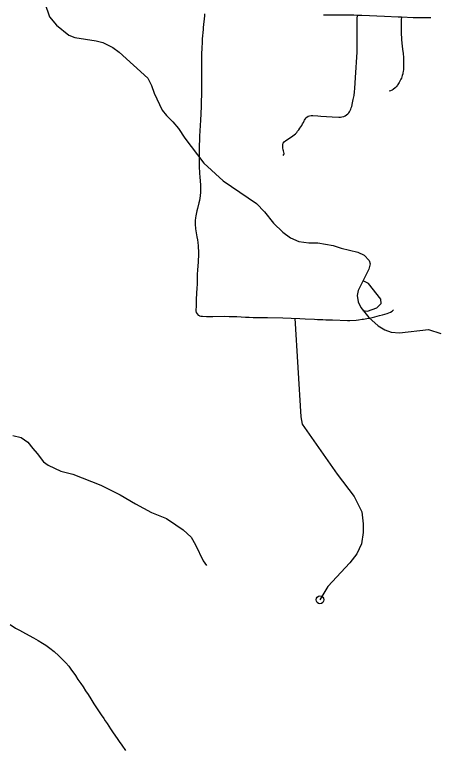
# Model space of a CAD drawing. Extents: x -19 to 366, y -4 to 359.
# Drawn here: x 142.591 to 143.105, y 189.596 to 190.492 of the extents above; entities that cross this region are included whole.
import ezdxf

# ---------------------------------------------------------------- set-up
doc = ezdxf.new("R2010")
doc.units = 0
for name, color, linetype in [('Level 31', 7, 'Continuous'), ('Level 32', 7, 'Continuous'), ('Level 35', 7, 'Continuous'), ('Level 60', 7, 'Continuous')]:
    doc.layers.add(name, color=color, linetype=linetype)

msp = doc.modelspace()

# ---------------------------------------------------------------- linework, layer by layer
at = {"layer": 'Level 31'}
for points in [[(142.82372, 190.49251), (142.82347, 190.49036), (142.8221, 190.47612), (142.82185, 190.47344), (142.82091, 190.46212), (142.82074, 190.45905), (142.8204, 190.44994), (142.82015, 190.44475), (142.82012, 190.42617), (142.82003, 190.40693), (142.81999, 190.40036), (142.81984, 190.39345), (142.81966, 190.38586), (142.81944, 190.37976), (142.81902, 190.3702), (142.81867, 190.36278), (142.81767, 190.34326), (142.81744, 190.33827), (142.81721, 190.33186), (142.81706, 190.32581), (142.81701, 190.32099), (142.81694, 190.31166), (142.81705, 190.30627), (142.8176, 190.29746), (142.81791, 190.29332), (142.81859, 190.28332), (142.81883, 190.27924), (142.81878, 190.27477), (142.81837, 190.27023), (142.81805, 190.2673), (142.81766, 190.26457), (142.81688, 190.26143), (142.81511, 190.25465), (142.8144, 190.2517), (142.81314, 190.24561), (142.81278, 190.24337), (142.81231, 190.24003), (142.81202, 190.23552), (142.81252, 190.2297), (142.81298, 190.22716), (142.81445, 190.21979), (142.81503, 190.21622), (142.81539, 190.21294), (142.81577, 190.20909), (142.81597, 190.20619), (142.81613, 190.20343), (142.81626, 190.20071), (142.81629, 190.19787), (142.81617, 190.19566), (142.81595, 190.19271), (142.81572, 190.18939), (142.81511, 190.17898), (142.81487, 190.1743), (142.81449, 190.16161), (142.81435, 190.15744), (142.81353, 190.14368), (142.81329, 190.13768), (142.81325, 190.13586), (142.81309, 190.12927), (142.81342, 190.12757), (142.81448, 190.12558), (142.81587, 190.12429), (142.817, 190.12369), (142.8177, 190.12334), (142.81924, 190.12302), (142.8211, 190.12288), (142.82612, 190.12263), (142.82985, 190.12247), (142.83385, 190.12249), (142.84751, 190.12272), (142.85371, 190.12268), (142.85781, 190.12259), (142.86325, 190.12231), (142.87364, 190.12166), (142.87845, 190.1215), (142.88326, 190.12138), (142.88885, 190.12129), (142.90077, 190.12118), (142.91958, 190.12087), (142.92945, 190.12051)], [(143.0107, 190.49084), (143.00613, 190.49104), (143.00378, 190.4911), (142.98858, 190.49108), (142.96917, 190.49125)], [(143.06458, 190.48862), (143.0604, 190.4888), (143.04388, 190.48937), (143.01615, 190.49067), (143.01459, 190.49067), (143.0107, 190.49084)], [(143.10059, 190.48784), (143.08798, 190.48788), (143.08106, 190.48794), (143.07881, 190.48799), (143.06458, 190.48862)], [(142.92945, 190.12051), (142.94016, 190.1201), (142.94678, 190.11981), (142.95819, 190.11918), (142.96206, 190.119), (142.96846, 190.11873), (142.97206, 190.11858), (142.98017, 190.11828), (142.9986, 190.11756), (143.00146, 190.11771), (143.00914, 190.11821), (143.01181, 190.11848), (143.01631, 190.11908), (143.0182, 190.11936), (143.02218, 190.12004), (143.02496, 190.12056), (143.02882, 190.12136), (143.0319, 190.12206), (143.03783, 190.12357), (143.0414, 190.12456), (143.04724, 190.12623), (143.04926, 190.12694), (143.05129, 190.12788), (143.0531, 190.12922), (143.05488, 190.1307)], [(142.93432, 190.12032), (142.94152, 189.99978), (142.94319, 189.99088), (142.98603, 189.92964), (143.00662, 189.90236), (143.01607, 189.88344), (143.01774, 189.86896), (143.01774, 189.85839), (143.01552, 189.84447), (143.00995, 189.83222), (143.00161, 189.82109), (142.97435, 189.79214), (142.96489, 189.776)], [(142.58579, 189.74583), (142.59239, 189.74149), (142.59741, 189.73892), (142.60457, 189.73482), (142.6143, 189.72947), (142.62037, 189.72604), (142.62541, 189.72297), (142.62954, 189.72037), (142.63453, 189.71676), (142.63991, 189.7126), (142.64558, 189.70756), (142.65012, 189.70305), (142.65422, 189.6988), (142.65768, 189.69481), (142.6603, 189.69122), (142.66565, 189.68351), (142.66884, 189.67874), (142.67231, 189.6738), (142.67509, 189.6695), (142.6781, 189.66475), (142.68114, 189.66028), (142.68467, 189.65483), (142.68845, 189.6487), (142.6974, 189.63537), (142.70052, 189.6309), (142.70226, 189.62818), (142.70469, 189.62459), (142.70859, 189.61835), (142.71204, 189.61329), (142.71674, 189.60644), (142.71931, 189.60277), (142.72244, 189.59811), (142.72687, 189.59154)]]:
    msp.add_lwpolyline(points, dxfattribs=at)
msp.add_circle((142.96489, 189.776), 0.00473, dxfattribs=at)
at = {"layer": 'Level 32'}
for points in [[(142.91975, 190.31935), (142.92071, 190.32072), (142.92098, 190.32203), (142.92081, 190.32343), (142.92032, 190.32505), (142.91997, 190.32641), (142.91957, 190.32866), (142.91939, 190.33057), (142.91938, 190.33269), (142.91985, 190.33431), (142.92115, 190.33612), (142.92326, 190.33759), (142.92758, 190.34048), (142.93186, 190.34355), (142.93321, 190.34461), (142.93475, 190.346), (142.93643, 190.34765), (142.93753, 190.34906), (142.93896, 190.35094), (142.94028, 190.35283), (142.94252, 190.35619), (142.94365, 190.35796), (142.94464, 190.35976), (142.94563, 190.36167), (142.94605, 190.36267), (142.94679, 190.36404), (142.94784, 190.36542), (142.94885, 190.36636), (142.95048, 190.36736), (142.952, 190.36792), (142.95419, 190.36824), (142.95621, 190.36818), (142.96207, 190.36776), (142.96606, 190.3675), (142.9797, 190.36676), (142.98798, 190.36626), (142.98987, 190.36628), (142.99176, 190.36652), (142.99411, 190.36719), (142.99577, 190.36794), (142.99746, 190.36899), (142.99899, 190.37023), (143.00016, 190.37147), (143.00105, 190.37266), (143.00195, 190.37426), (143.00265, 190.37602), (143.0032, 190.37766), (143.00378, 190.37947), (143.00483, 190.38392), (143.00566, 190.38808), (143.00653, 190.39298), (143.00722, 190.39749), (143.0076, 190.40148), (143.00841, 190.41476), (143.0102, 190.44577), (143.0104, 190.44939), (143.0105, 190.4526), (143.01035, 190.46952), (143.01029, 190.47202), (143.01025, 190.47496), (143.01023, 190.48511), (143.01025, 190.48684), (143.0107, 190.49084)], [(143.06458, 190.48862), (143.0643, 190.48527), (143.06409, 190.47399), (143.06405, 190.46995), (143.06449, 190.46149), (143.06541, 190.45278), (143.06627, 190.44645), (143.06646, 190.44462), (143.06692, 190.43902), (143.06711, 190.43573), (143.06718, 190.43398), (143.06719, 190.43226), (143.06717, 190.42957), (143.06712, 190.42824), (143.06704, 190.42626), (143.06691, 190.42481), (143.06659, 190.42209), (143.06634, 190.42041), (143.06611, 190.4192), (143.06562, 190.41743), (143.06506, 190.4155), (143.06463, 190.4141), (143.06387, 190.4126), (143.06254, 190.41021), (143.06171, 190.40865), (143.06111, 190.40759), (143.0603, 190.40619), (143.0598, 190.40538), (143.05862, 190.40364), (143.05802, 190.40299), (143.05689, 190.40206), (143.0545, 190.40028), (143.05302, 190.39931), (143.05117, 190.39851), (143.04965, 190.39792)], [(142.58927, 189.97698), (142.59953, 189.97441), (142.60753, 189.9689), (142.61349, 189.96124), (142.61913, 189.95501), (142.62687, 189.94472), (142.6323, 189.94064), (142.64772, 189.93331), (142.66269, 189.92951), (142.67414, 189.92526), (142.69669, 189.91638), (142.72038, 189.90435), (142.7391, 189.89358), (142.75887, 189.88285), (142.77714, 189.87525), (142.78868, 189.86782), (142.79734, 189.8617), (142.80716, 189.8528), (142.81278, 189.84305), (142.82219, 189.82352), (142.82615, 189.8178)]]:
    msp.add_lwpolyline(points, dxfattribs=at)
at = {"layer": 'Level 35'}
for points in [[(142.62831, 190.50573), (142.63408, 190.48886), (142.64266, 190.47884), (142.6577, 190.46656), (142.66492, 190.46355), (142.69093, 190.45986), (142.6991, 190.45743), (142.71165, 190.45141), (142.71945, 190.44594), (142.75431, 190.414), (142.7589, 190.40509), (142.76198, 190.39561), (142.77174, 190.37496), (142.77727, 190.36815), (142.78489, 190.36078), (142.79195, 190.35226), (142.79978, 190.34072), (142.82268, 190.31025), (142.8463, 190.28851), (142.88721, 190.26078), (142.89712, 190.25057), (142.90818, 190.23675), (142.91961, 190.22579), (142.92894, 190.21881), (142.93901, 190.21429), (142.95116, 190.21264), (142.96236, 190.21268), (142.98115, 190.20915), (142.99065, 190.20597), (143.01116, 190.20131), (143.01896, 190.19735), (143.02525, 190.19093)], [(143.02525, 190.19093), (143.0264, 190.18713), (143.02472, 190.18048), (143.01156, 190.15423), (143.01044, 190.14834), (143.01143, 190.14037), (143.01506, 190.13355), (143.02479, 190.12125), (143.03622, 190.11123), (143.0442, 190.10633), (143.05181, 190.10332), (143.06225, 190.10242), (143.09752, 190.10656), (143.11272, 190.10187)], [(143.01735, 190.12995), (143.02305, 190.12921), (143.03441, 190.13306), (143.0397, 190.13859), (143.0393, 190.1439), (143.02442, 190.16282), (143.01777, 190.16621)]]:
    msp.add_lwpolyline(points, dxfattribs=at)
at = {"layer": 'Level 60'}
for points in [[(146.77834, 1.69699), (146.57878, 10.31313), (146.37852, 18.92942), (146.17757, 27.54584), (145.97591, 36.16241), (145.77356, 44.77911), (145.57052, 53.39596), (145.36679, 62.01295), (145.16236, 70.63008), (144.95724, 79.24735), (144.75142, 87.86477), (144.54492, 96.48232), (144.33773, 105.10002), (144.12986, 113.71787), (143.92129, 122.33585), (143.71204, 130.95398), (143.5021, 139.57225), (143.29148, 148.19067), (143.08018, 156.80923), (142.8682, 165.42794), (142.65553, 174.04679), (142.44218, 182.66579), (142.22816, 191.28493), (142.01345, 199.90421), (141.79807, 208.52365), (141.58202, 217.14322), (141.36528, 225.76295), (141.14788, 234.38282), (140.9298, 243.00284), (140.71105, 251.623), (140.49162, 260.24332), (140.27153, 268.86377), (140.05077, 277.48438), (139.82934, 286.10514), (139.60724, 294.72604), (139.38447, 303.34709), (139.16105, 311.96829), (138.93695, 320.58964), (138.7122, 329.21114), (138.48678, 337.83278), (138.2607, 346.45458)], [(0, 189.51617), (7.11214, 189.52059), (14.22427, 189.53386), (21.33637, 189.55597), (28.44845, 189.58693), (35.56048, 189.62672), (42.67245, 189.67537), (49.78436, 189.73285), (56.89619, 189.79918), (64.00793, 189.87436), (71.11958, 189.95838), (78.23111, 190.05124), (85.34253, 190.15294), (92.45381, 190.26349), (99.56495, 190.38288), (106.67593, 190.51112), (113.78675, 190.6482), (120.89739, 190.79412), (128.00785, 190.94888), (135.11811, 191.11248), (142.22816, 191.28493), (149.33799, 191.46621), (156.44759, 191.65634), (163.55694, 191.85531), (170.66605, 192.06312), (177.77489, 192.27977), (184.88345, 192.50526), (191.99173, 192.73959), (199.09971, 192.98276), (206.20739, 193.23477), (213.31474, 193.49561), (220.42177, 193.7653), (227.52845, 194.04382), (234.63479, 194.33118), (241.74076, 194.62738), (248.84635, 194.93241), (255.95157, 195.24628), (263.05638, 195.56898), (270.16079, 195.90052), (277.26478, 196.24089), (284.36834, 196.5901), (291.47147, 196.94814), (298.57414, 197.31501), (305.67635, 197.69072), (312.77809, 198.07525), (319.87934, 198.46862), (326.9801, 198.87082), (334.08035, 199.28185), (341.18009, 199.7017)], [(0, 180.89994), (7.12284, 180.90436), (14.24566, 180.9176), (21.36847, 180.93968), (28.49124, 180.97058), (35.61397, 181.01031), (42.73664, 181.05888), (49.85925, 181.11627), (56.98178, 181.18249), (64.10422, 181.25754), (71.22656, 181.34142), (78.3488, 181.43413), (85.47091, 181.53567), (92.5929, 181.64603), (99.71474, 181.76523), (106.83643, 181.89325), (113.95795, 182.0301), (121.0793, 182.17578), (128.20046, 182.33029), (135.32143, 182.49362), (142.44218, 182.66579), (149.56272, 182.84677), (156.68303, 183.03659), (163.8031, 183.23523), (170.92291, 183.4427), (178.04247, 183.65899), (185.16175, 183.88411), (192.28074, 184.11805), (199.39944, 184.36082), (206.51784, 184.61242), (213.63591, 184.87283), (220.75366, 185.14207), (227.87107, 185.42014), (234.98813, 185.70702), (242.10483, 186.00273), (249.22115, 186.30726), (256.33709, 186.62061), (263.45264, 186.94279), (270.56779, 187.27378), (277.68251, 187.61359), (284.79682, 187.96222), (291.91068, 188.31967), (299.02409, 188.68594), (306.13705, 189.06103), (313.24954, 189.44494), (320.36154, 189.83766), (327.47305, 190.23919), (334.58406, 190.64954), (341.69455, 191.06871)]]:
    msp.add_spline(points, degree=3, dxfattribs=at)

doc.saveas('drawing.dxf')
